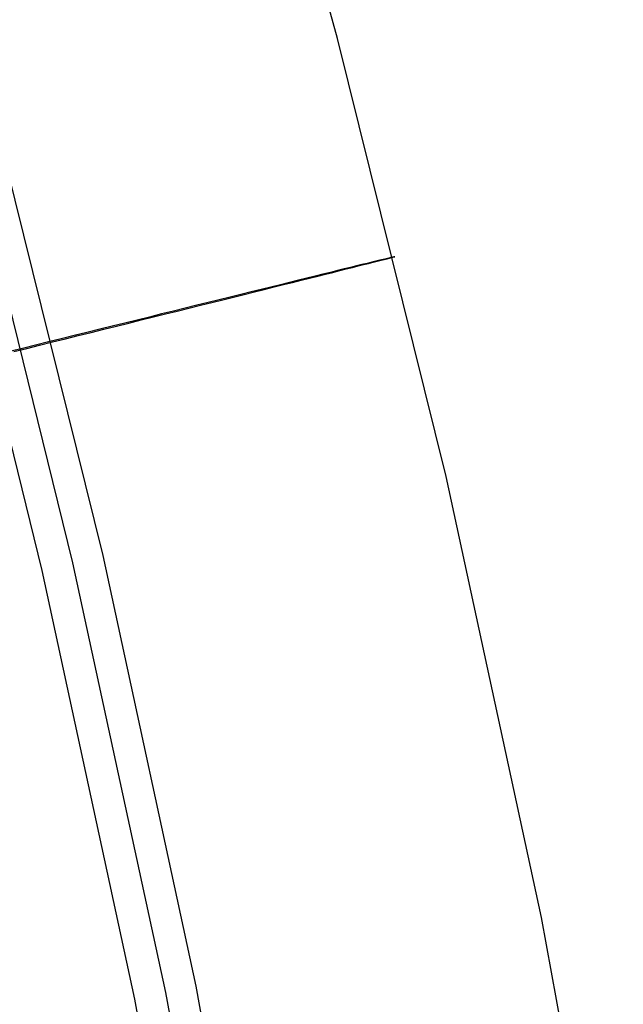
# Model space of a CAD drawing. Header units: millimetres. Extents: x 119 to 175.9, y -203.1 to -153.8.
# Tile 271 of 377: x 167.8 to 169.4, y -177.4 to -174.9. Entities that reach past the tile are written whole.
import ezdxf

# ---------------------------------------------------------------- set-up
doc = ezdxf.new("R2010")
doc.units = ezdxf.units.MM
doc.header["$MEASUREMENT"] = 0
doc.layers.add('Layer 01', color=5, linetype='Continuous', true_color=0x0000ff)

msp = doc.modelspace()

# ---------------------------------------------------------------- linework, layer by layer
at = {"layer": 'Layer 01'}
for p, q in [((168.6201, -174.9373, 33.7001), (168.3091, -173.826, 33.6987)), ((168.8976, -176.0576, 33.7016), (168.6201, -174.9373, 33.7001)), ((168.0202, -176.2595, 34.762), (167.7493, -175.1656, 34.7606)), ((167.6721, -175.1872, 33.7802), (167.9425, -176.2788, 33.7816)), ((167.8647, -176.2981, 32.8012), (167.5949, -175.2088, 32.7998)), ((168.7509, -175.4991, 33.9559), (168.7444, -175.5006, 33.9894)), ((168.7466, -175.5006, 33.5826), (168.7528, -175.4991, 33.6162)), ((168.7563, -175.4978, 33.9222), (168.7509, -175.4991, 33.9559)), ((168.7528, -175.4991, 33.6162), (168.7577, -175.4978, 33.6499)), ((168.7605, -175.4968, 33.8883), (168.7563, -175.4978, 33.9222)), ((168.7577, -175.4978, 33.6499), (168.7616, -175.4968, 33.6838)), ((168.7635, -175.4961, 33.8543), (168.7605, -175.4968, 33.8883)), ((168.7616, -175.4968, 33.6838), (168.7642, -175.4961, 33.7179)), ((168.7654, -175.4957, 33.8202), (168.7635, -175.4961, 33.8543)), ((168.7642, -175.4961, 33.7179), (168.7658, -175.4957, 33.752)), ((168.7662, -175.4955, 33.7861), (168.7654, -175.4957, 33.8202)), ((168.7658, -175.4957, 33.752), (168.7662, -175.4955, 33.7861)), ((168.6531, -175.5229, 34.245), (168.637, -175.5269, 34.2748)), ((168.6423, -175.5268, 33.2961), (168.6581, -175.5229, 33.3261)), ((168.6683, -175.5192, 34.2146), (168.6531, -175.5229, 34.245)), ((168.6581, -175.5229, 33.3261), (168.6729, -175.5192, 33.3566)), ((168.6824, -175.5158, 34.1837), (168.6683, -175.5192, 34.2146)), ((168.6729, -175.5192, 33.3566), (168.6867, -175.5157, 33.3877)), ((168.6954, -175.5126, 34.1523), (168.6824, -175.5158, 34.1837)), ((168.6867, -175.5157, 33.3877), (168.6994, -175.5125, 33.4192)), ((168.7074, -175.5096, 34.1204), (168.6954, -175.5126, 34.1523)), ((168.6994, -175.5125, 33.4192), (168.711, -175.5096, 33.4512)), ((168.7183, -175.507, 34.0882), (168.7074, -175.5096, 34.1204)), ((168.711, -175.5096, 33.4512), (168.7216, -175.507, 33.4835)), ((168.7281, -175.5046, 34.0556), (168.7183, -175.507, 34.0882)), ((168.7216, -175.507, 33.4835), (168.7311, -175.5046, 33.5162)), ((168.7369, -175.5025, 34.0226), (168.7281, -175.5046, 34.0556)), ((168.7311, -175.5046, 33.5162), (168.7394, -175.5025, 33.5493)), ((168.7444, -175.5006, 33.9894), (168.7369, -175.5025, 34.0226)), ((168.7394, -175.5025, 33.5493), (168.7466, -175.5006, 33.5826)), ((168.5627, -175.5452, 34.3878), (168.5418, -175.5503, 34.4143)), ((168.5486, -175.5502, 33.1555), (168.5692, -175.5451, 33.1823)), ((168.5827, -175.5402, 34.3605), (168.5627, -175.5452, 34.3878)), ((168.5692, -175.5451, 33.1823), (168.5889, -175.5402, 33.2097)), ((168.6017, -175.5355, 34.3326), (168.5827, -175.5402, 34.3605)), ((168.5889, -175.5402, 33.2097), (168.6077, -175.5355, 33.2379)), ((168.6199, -175.5311, 34.304), (168.6017, -175.5355, 34.3326)), ((168.6077, -175.5355, 33.2379), (168.6255, -175.531, 33.2667)), ((168.637, -175.5269, 34.2748), (168.6199, -175.5311, 34.304)), ((168.6255, -175.531, 33.2667), (168.6423, -175.5268, 33.2961)), ((168.4496, -175.573, 34.5123), (168.4246, -175.5792, 34.5347)), ((168.4327, -175.5791, 33.0338), (168.4575, -175.5729, 33.0565)), ((168.4739, -175.567, 34.4891), (168.4496, -175.573, 34.5123)), ((168.4575, -175.5729, 33.0565), (168.4815, -175.5669, 33.08)), ((168.4973, -175.5612, 34.465), (168.4739, -175.567, 34.4891)), ((168.4815, -175.5669, 33.08), (168.5047, -175.5612, 33.1044)), ((168.52, -175.5557, 34.44), (168.4973, -175.5612, 34.465)), ((168.5047, -175.5612, 33.1044), (168.5271, -175.5556, 33.1296)), ((168.5418, -175.5503, 34.4143), (168.52, -175.5557, 34.44)), ((168.5271, -175.5556, 33.1296), (168.5486, -175.5502, 33.1555)), ((168.3452, -175.5987, 34.5963), (168.3174, -175.6056, 34.6149)), ((168.3264, -175.6055, 32.9525), (168.354, -175.5987, 32.9714)), ((168.3723, -175.592, 34.5768), (168.3452, -175.5987, 34.5963)), ((168.354, -175.5987, 32.9714), (168.3809, -175.592, 32.9912)), ((168.3988, -175.5855, 34.5562), (168.3723, -175.592, 34.5768)), ((168.3809, -175.592, 32.9912), (168.4072, -175.5854, 33.0121)), ((168.4246, -175.5792, 34.5347), (168.3988, -175.5855, 34.5562)), ((168.4072, -175.5854, 33.0121), (168.4327, -175.5791, 33.0338)), ((168.26, -175.6198, 34.6491), (168.2305, -175.6271, 34.6646)), ((168.24, -175.627, 32.9018), (168.2693, -175.6197, 32.9177)), ((168.289, -175.6126, 34.6325), (168.26, -175.6198, 34.6491)), ((168.2693, -175.6197, 32.9177), (168.2982, -175.6125, 32.9345)), ((168.3174, -175.6056, 34.6149), (168.289, -175.6126, 34.6325)), ((168.2982, -175.6125, 32.9345), (168.3264, -175.6055, 32.9525)), ((168.139, -175.6497, 34.7048), (168.1077, -175.6574, 34.7159)), ((168.1178, -175.6573, 32.8492), (168.149, -175.6496, 32.8607)), ((168.1699, -175.642, 34.6925), (168.139, -175.6497, 34.7048)), ((168.149, -175.6496, 32.8607), (168.1798, -175.6419, 32.8733)), ((168.2004, -175.6345, 34.6791), (168.1699, -175.642, 34.6925)), ((168.1798, -175.6419, 32.8733), (168.2101, -175.6344, 32.887)), ((168.2305, -175.6271, 34.6646), (168.2004, -175.6345, 34.6791)), ((168.2101, -175.6344, 32.887), (168.24, -175.627, 32.9018)), ((168.044, -175.6732, 34.7349), (168.0117, -175.6811, 34.7426)), ((168.0221, -175.681, 32.8215), (168.0543, -175.6731, 32.8296)), ((168.076, -175.6652, 34.726), (168.044, -175.6732, 34.7349)), ((168.0543, -175.6731, 32.8296), (168.0862, -175.6651, 32.8388)), ((168.1077, -175.6574, 34.7159), (168.076, -175.6652, 34.726)), ((168.0862, -175.6651, 32.8388), (168.1178, -175.6573, 32.8492)), ((167.9465, -175.6973, 34.7546), (167.9136, -175.7054, 34.7589)), ((167.9242, -175.7053, 32.8041), (167.957, -175.6972, 32.8087)), ((167.9792, -175.6892, 34.7492), (167.9465, -175.6973, 34.7546)), ((167.957, -175.6972, 32.8087), (167.9897, -175.6891, 32.8145)), ((168.0117, -175.6811, 34.7426), (167.9792, -175.6892, 34.7492)), ((167.9897, -175.6891, 32.8145), (168.0221, -175.681, 32.8215)), ((167.8475, -175.7218, 34.7639), (167.8144, -175.73, 34.7646)), ((167.825, -175.7299, 32.7974), (167.8581, -175.7217, 32.7984)), ((167.8806, -175.7136, 34.762), (167.8475, -175.7218, 34.7639)), ((167.8581, -175.7217, 32.7984), (167.8912, -175.7135, 32.8007)), ((167.9136, -175.7054, 34.7589), (167.8806, -175.7136, 34.762)), ((167.8912, -175.7135, 32.8007), (167.9242, -175.7053, 32.8041)), ((167.8144, -175.73, 34.7646), (167.7812, -175.7382, 34.7641)), ((167.7918, -175.7381, 32.7975), (167.825, -175.7299, 32.7974)), ((169.1412, -177.1856, 33.703), (168.8976, -176.0576, 33.7016)), ((167.9425, -176.2788, 33.7816), (168.1798, -177.378, 33.783)), ((168.2581, -177.3611, 34.7634), (168.0202, -176.2595, 34.762)), ((168.1016, -177.395, 32.8027), (167.8647, -176.2981, 32.8012)), ((169.3507, -178.3205, 33.7045), (169.1412, -177.1856, 33.703)), ((168.4627, -178.4693, 34.7649), (168.2581, -177.3611, 34.7634)), ((168.1798, -177.378, 33.783), (168.384, -178.4839, 33.7845)), ((168.3053, -178.4985, 32.8041), (168.1016, -177.395, 32.8027))]:
    msp.add_line(p, q, dxfattribs=at)

doc.saveas('drawing.dxf')
